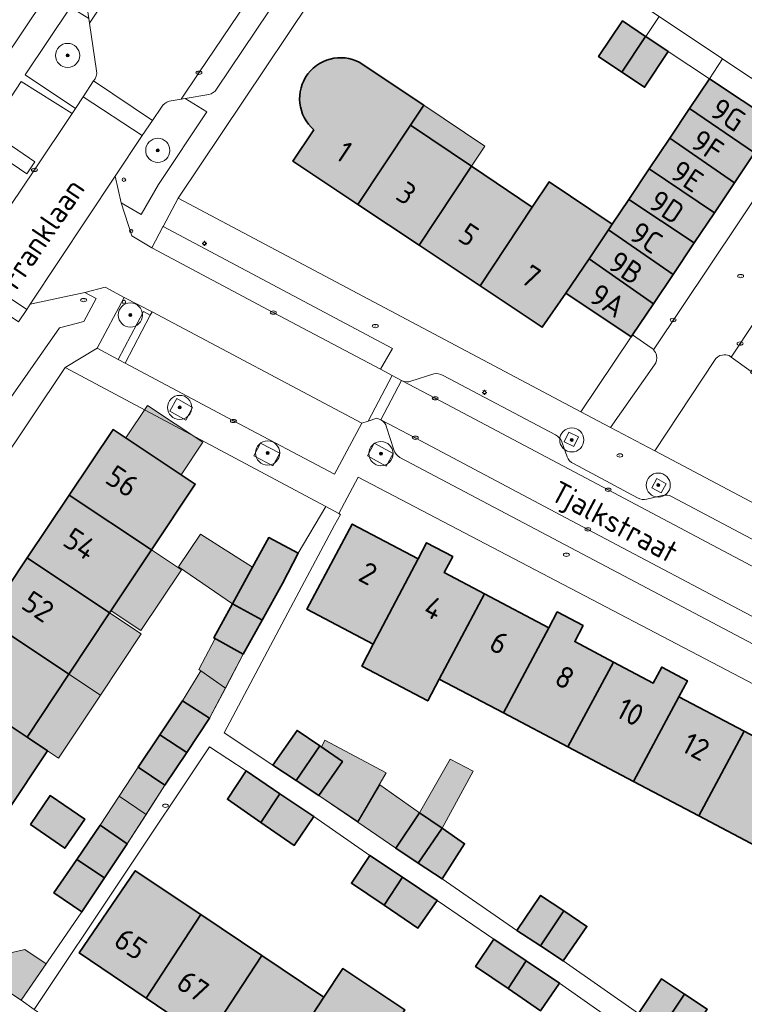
# Model space of a CAD drawing. Header units: metres. Extents: x 125349 to 128236, y 501602 to 503797.
# Tile 456 of 656: x 126887 to 126947, y 502502 to 502584. Entities that reach past the tile are written whole.
import ezdxf
from ezdxf.enums import TextEntityAlignment as Align

# ---------------------------------------------------------------- set-up
doc = ezdxf.new("R2010")
doc.units = ezdxf.units.M
doc.layers.get('0').update_dxf_attribs({"linetype": 'CONTINUOUS'})
for name, color, linetype, lineweight in [('B-WE-GR-BEPLANTING_CULTUUR_BODEMBEDEKKER-GV', 90, 'CONTINUOUS', 18), ('B-WE-GR-BOOM-S-500', 90, 'CONTINUOUS', 18), ('B-WE-GR-GROENVOORZIENING-GV', 80, 'CONTINUOUS', 18), ('B-WE-IE-MEUBILAIR-S', 7, 'CONTINUOUS', 18), ('B-WE-IE-MEUBILAIR_WEGMEUBILAIR-GV', 7, 'CONTINUOUS', 18), ('B-WE-OG-BEBOUWING-GV', 7, 'CONTINUOUS', 35), ('B-WE-OG-BEBOUWING-T18', 10, 'CONTINUOUS', 18), ('B-WE-OG-BEBOUWING_OVERBOUWING-GV', 7, 'CONTINUOUS', 18), ('B-WE-OG-TERREIN_ERF-GV', 7, 'CONTINUOUS', 18), ('B-WE-OG-TOPOGRAFIE-T18', 10, 'CONTINUOUS', 18), ('B-WE-VH-OPENVERHARDING-GV', 90, 'CONTINUOUS', 18), ('B-WE-VH-OPENVERHARDING_BETONSTRAATSTEEN-GV', 90, 'CONTINUOUS', 18)]:
    doc.layers.add(name, color=color, linetype=linetype, lineweight=lineweight)
doc.layers.add('B-WE-OG-BEBOUWING-V', color=7, linetype='CONTINUOUS', lineweight=18, true_color=0xcc646e)
doc.layers.add('B-WE-OG-BEBOUWING_OVERBOUWING-V', color=7, linetype='CONTINUOUS', lineweight=18, true_color=0xcc646e)
doc.styles.add('NLCS-ISO', font='NLCS-ISO.ttf')
doc.styles.add('NLCS-ISO-M1000-T18', font='NLCS-ISO.ttf', dxfattribs={"height": 1.8})

# ---------------------------------------------------------------- blocks, each defined once
blk = doc.blocks.new('SIE-MEUBILAIR_PAAL_LICHTMAST-SO')
for points in [[(-0.62, 0), (-1, 0)], [(-0.71, 0.71), (-0.44, 0.44)], [(0, 1), (0, 0.62)], [(0.44, 0.44), (0.71, 0.71)], [(1, 0), (0.62, 0)], [(-0.71, -0.71), (-0.44, -0.44)], [(0, -0.62), (0, -1)], [(0.44, -0.44), (0.71, -0.71)]]:
    blk.add_lwpolyline(points)
blk.add_circle((0, 0), 0.5)
blk = doc.blocks.new('SIE-MEUBILAIR_PAAL_AFSLUITPAAL-SO')
blk.add_circle((0, 0), 0.75)
at = {"style": 'NLCS-ISO'}
blk.add_text('af', height=0.75, dxfattribs=at).set_placement((0, 0.05), align=Align.MIDDLE_CENTER)
blk = doc.blocks.new('SIE-MEUBILAIR_PAAL_VERKEERSBORD-SO')
blk.add_circle((0, 0), 0.75)
at = {"style": 'NLCS-ISO'}
blk.add_text('vb', height=0.75, dxfattribs=at).set_placement((0, 0.07), align=Align.MIDDLE_CENTER)
blk = doc.blocks.new('SIE-MEUBILAIR_PUT_KOLK-SO')
blk.add_ellipse((0, 0), major_axis=(1.25, 0), ratio=0.54)
at = {"style": 'NLCS-ISO'}
blk.add_text('klk', height=0.75, dxfattribs=at).set_placement((0.03, 0), align=Align.MIDDLE_CENTER)
blk = doc.blocks.new('SIE-MEUBILAIR_PUT_RIOOLPUT-SO')
blk.add_ellipse((0, 0), major_axis=(1.25, 0), ratio=0.54)
at = {"style": 'NLCS-ISO'}
blk.add_text('ri', height=0.75, dxfattribs=at).set_placement((-0.04, 0.07), align=Align.MIDDLE_CENTER)
blk = doc.blocks.new('SIE-MEUBILAIR_PUT-SO')
blk.add_ellipse((0, 0), major_axis=(1.25, 0), ratio=0.54)
blk = doc.blocks.new('SGR-BOOM_01-SO')
at = {"linetype": 'ByBlock', "lineweight": 18}
h = blk.add_hatch(color=0, dxfattribs=at)
h.dxf.hatch_style = 1
edge = h.paths.add_edge_path()
edge.add_arc((0, 0), 0.25, 0, 360)
at = {"color": 0, "linetype": 'ByBlock', "lineweight": 18}
for radius in [2, 0.25]:
    blk.add_circle((0, 0), radius, dxfattribs=at)

msp = doc.modelspace()

# ---------------------------------------------------------------- hatches: boundary and pattern name
at = {"layer": 'B-WE-OG-BEBOUWING-V'}
for points in [[(126937.087, 502579.405), (126939.049, 502582.364), (126937.132, 502583.642), (126935.163, 502580.688)], [(126940.931, 502581.109), (126939.077, 502582.345), (126939.049, 502582.364), (126937.087, 502579.405), (126938.962, 502578.155)], [(126942.696, 502576.397), (126948.052, 502572.719), (126949.661, 502575.125), (126949.753, 502575.262), (126944.334, 502578.845)], [(126941.06, 502573.952), (126946.395, 502570.243), (126948.052, 502572.719), (126942.696, 502576.397)], [(126920.302, 502565.085), (126924.638, 502571.619), (126919.59, 502575.002), (126915.248, 502568.459)], [(126941.06, 502573.952), (126939.355, 502571.403), (126944.74, 502567.769), (126946.395, 502570.243)], [(126925.349, 502561.716), (126929.679, 502568.241), (126924.638, 502571.619), (126920.302, 502565.085)], [(126937.666, 502568.877), (126943.068, 502565.27), (126944.74, 502567.769), (126939.355, 502571.403)], [(126925.349, 502561.716), (126930.482, 502558.289), (126932.464, 502561.106), (126934.379, 502563.966), (126935.972, 502566.346), (126936.29, 502566.821), (126931.061, 502570.325), (126929.679, 502568.241)], [(126937.666, 502568.877), (126936.29, 502566.821), (126935.972, 502566.346), (126941.328, 502562.669), (126943.068, 502565.27)], [(126939.696, 502560.229), (126941.328, 502562.669), (126935.972, 502566.346), (126934.379, 502563.966)], [(126939.696, 502560.229), (126934.379, 502563.966), (126932.464, 502561.106), (126937.866, 502557.494), (126937.974, 502557.656)], [(126891.357, 502544.398), (126898.163, 502539.874), (126901.782, 502545.318), (126895.002, 502549.825)], [(126894.704, 502534.67), (126898.163, 502539.874), (126891.357, 502544.398), (126887.873, 502539.211)], [(126916.512, 502532.075), (126920.223, 502539.137), (126914.782, 502542.013), (126911.019, 502534.972)], [(126904.87, 502535.416), (126907.299, 502534.086), (126907.321, 502534.074), (126909.002, 502537.104), (126910.308, 502539.615), (126907.863, 502540.896), (126906.523, 502538.443)], [(126921.981, 502529.191), (126925.727, 502536.227), (126922.389, 502537.992), (126923.089, 502539.318), (126920.923, 502540.463), (126920.223, 502539.137), (126916.512, 502532.075), (126915.56, 502530.263), (126921.019, 502527.383)], [(126891.331, 502529.596), (126894.704, 502534.67), (126887.873, 502539.211), (126884.475, 502534.153)], [(126931.035, 502533.422), (126925.727, 502536.227), (126921.981, 502529.191), (126927.291, 502526.39)], [(126904.87, 502535.416), (126903.329, 502532.594), (126905.758, 502531.255), (126907.321, 502534.074), (126907.299, 502534.086)], [(126891.331, 502529.596), (126884.475, 502534.153), (126880.986, 502528.959), (126887.867, 502524.385)], [(126931.035, 502533.422), (126927.291, 502526.39), (126932.612, 502523.584), (126936.383, 502530.595), (126933.183, 502532.286), (126933.883, 502533.612), (126931.735, 502534.748)], [(126938.044, 502520.719), (126941.812, 502527.725), (126942.512, 502529.051), (126940.381, 502530.178), (126939.681, 502528.852), (126936.383, 502530.595), (126932.612, 502523.584)], [(126884.472, 502519.279), (126886.158, 502518.137), (126889.562, 502523.258), (126887.867, 502524.385), (126880.986, 502528.959), (126877.558, 502523.855)], [(126947.211, 502524.872), (126941.812, 502527.725), (126938.044, 502520.719), (126943.445, 502517.871)], [(126898.866, 502524.587), (126901.083, 502523.112), (126902.972, 502525.949), (126900.745, 502527.384)], [(126899.283, 502520.408), (126901.083, 502523.112), (126898.866, 502524.587), (126897.056, 502521.893)], [(126910.141, 502520.795), (126910.144, 502520.799), (126912.088, 502523.655), (126910.208, 502524.935), (126908.211, 502522.066)], [(126948.666, 502515.117), (126952.411, 502522.124), (126947.211, 502524.872), (126943.445, 502517.871)], [(126910.141, 502520.795), (126912.022, 502519.556), (126913.968, 502522.375), (126912.088, 502523.655), (126910.144, 502520.799)], [(126906.004, 502521.581), (126904.444, 502519.238), (126907.223, 502517.319), (126908.783, 502519.704)], [(126888.145, 502517.145), (126890.997, 502515.191), (126892.641, 502517.591), (126889.788, 502519.545)], [(126907.223, 502517.319), (126909.978, 502515.417), (126911.588, 502517.81), (126908.783, 502519.704)], [(126922.209, 502516.843), (126920.339, 502518.125), (126918.376, 502515.184), (126920.236, 502513.966)], [(126891.985, 502514.264), (126894.283, 502512.736), (126896.154, 502515.557), (126893.928, 502517.092)], [(126922.209, 502516.843), (126920.236, 502513.966), (126922.215, 502512.669), (126924.078, 502515.561)], [(126917.411, 502510.47), (126918.929, 502512.791), (126916.224, 502514.593), (126914.714, 502512.3)], [(126891.985, 502514.264), (126890.088, 502511.503), (126892.413, 502509.916), (126894.283, 502512.736)], [(126902.237, 502509.695), (126896.819, 502513.321), (126892.19, 502506.543), (126897.72, 502502.787)], [(126917.411, 502510.47), (126920.198, 502508.579), (126921.808, 502510.872), (126918.929, 502512.791)], [(126932.279, 502510.004), (126930.359, 502511.287), (126928.397, 502508.396), (126930.349, 502507.117)], [(126907.298, 502506.309), (126902.237, 502509.695), (126897.72, 502502.787), (126901.823, 502500), (126902.76, 502499.379), (126903.172, 502500)], [(126932.279, 502510.004), (126930.349, 502507.117), (126932.236, 502505.881), (126934.198, 502508.722)], [(126927.677, 502503.575), (126929.176, 502505.867), (126926.493, 502507.654), (126924.984, 502505.411)], [(126907.298, 502506.309), (126903.172, 502500), (126902.76, 502499.379), (126907.921, 502495.957), (126910.565, 502500), (126912.44, 502502.868)], [(126927.677, 502503.575), (126930.368, 502501.741), (126931.928, 502504.033), (126929.176, 502505.867)], [(126912.44, 502502.868), (126910.565, 502500), (126907.921, 502495.957), (126913.061, 502492.549), (126917.566, 502499.438), (126917.934, 502500), (126919.117, 502501.809), (126913.991, 502505.239)], [(126940.375, 502500.263), (126942.258, 502503.126), (126940.356, 502504.377), (126938.457, 502501.525)], [(126942.26, 502499.023), (126942.91, 502500), (126944.159, 502501.875), (126942.258, 502503.126), (126940.375, 502500.263), (126940.774, 502500)]]:
    msp.add_hatch(color=256, dxfattribs=at).paths.add_polyline_path(points)
h = msp.add_hatch(color=256, dxfattribs=at)
edge = h.paths.add_edge_path()
edge.add_line((126919.59, 502575.002), (126920.696, 502576.669))
edge.add_line((126920.696, 502576.669), (126915.694, 502580.021))
edge.add_arc((126913.809, 502577.209), 3.385, 56.16957, 229.52436)
edge.add_line((126911.612, 502574.634), (126909.872, 502572.048))
edge.add_line((126909.872, 502572.048), (126915.248, 502568.459))
edge.add_line((126915.248, 502568.459), (126919.59, 502575.002))
at = {"layer": 'B-WE-OG-BEBOUWING_OVERBOUWING-V'}
for points in [[(126924.638, 502571.619), (126925.744, 502573.286), (126920.696, 502576.669), (126919.59, 502575.002)], [(126897.831, 502551.835), (126896.038, 502549.137), (126900.617, 502546.093), (126902.41, 502548.791)], [(126904.87, 502535.416), (126906.523, 502538.443), (126902.222, 502541.18), (126900.414, 502538.463)], [(126898.163, 502539.874), (126894.819, 502534.843), (126897.296, 502533.196), (126900.64, 502538.227)], [(126894.704, 502534.67), (126891.331, 502529.596), (126893.939, 502527.862), (126897.313, 502532.936)], [(126903.426, 502532.541), (126902.096, 502529.975), (126902.261, 502529.859), (126904.279, 502528.437), (126905.758, 502531.255)], [(126891.331, 502529.596), (126887.867, 502524.385), (126889.562, 502523.258), (126890.474, 502522.651), (126893.939, 502527.862)], [(126902.261, 502529.859), (126900.745, 502527.384), (126902.972, 502525.949), (126904.279, 502528.437)], [(126912.231, 502523.557), (126913.968, 502522.375), (126912.022, 502519.556), (126915.235, 502517.415), (126917.591, 502521.42), (126912.523, 502524.143)], [(126895.492, 502519.492), (126897.719, 502517.982), (126899.283, 502520.408), (126897.056, 502521.893)], [(126920.339, 502518.125), (126922.209, 502516.843), (126924.791, 502521.567), (126922.869, 502522.551)], [(126920.339, 502518.125), (126917.074, 502520.425), (126915.231, 502517.334), (126918.376, 502515.184)], [(126897.719, 502517.982), (126895.492, 502519.492), (126893.928, 502517.092), (126896.154, 502515.557)], [(126887.373, 502502.614), (126889.452, 502505.625), (126887.687, 502506.805), (126885.555, 502506.322), (126884.385, 502504.57)]]:
    msp.add_hatch(color=256, dxfattribs=at).paths.add_polyline_path(points)

# ---------------------------------------------------------------- linework, layer by layer
at = {"layer": 'B-WE-GR-BEPLANTING_CULTUUR_BODEMBEDEKKER-GV', "flags": 128}
for points in [[(126893.629, 502579.498), (126893.031, 502583.457), (126892.973, 502583.843), (126891.467, 502584.786), (126887.725, 502579.188), (126891.877, 502576.403), (126892.503, 502577.359)], [(126892.503, 502577.359), (126893.371, 502578.684)], [(126898.989, 502576.518), (126898.246, 502575.408), (126897.403, 502574.149), (126895.161, 502570.8), (126895.645, 502568.599), (126897.326, 502567.624), (126898.759, 502570.12), (126902.742, 502576.114), (126900.951, 502577.224)], [(126900.626, 502577.168), (126899.628, 502576.994)], [(126900.951, 502577.224), (126900.626, 502577.168)], [(126886.541, 502552.492), (126890.543, 502558.248), (126892.569, 502558.765), (126893.592, 502560.666), (126892.656, 502561.18)], [(126892.656, 502561.18), (126888.137, 502560.206), (126887.843, 502559.768), (126887.151, 502558.735)]]:
    msp.add_lwpolyline(points, dxfattribs=at)
at = {"layer": 'B-WE-GR-BEPLANTING_CULTUUR_BODEMBEDEKKER-GV'}
for points in [[(126893.371, 502578.684, 0.218525), (126893.629, 502579.498)], [(126899.628, 502576.994, 0.169426), (126898.989, 502576.518)]]:
    msp.add_lwpolyline(points, format="xyb", dxfattribs=at)
at = {"layer": 'B-WE-GR-GROENVOORZIENING-GV', "flags": 128}
msp.add_lwpolyline([(126895.913, 502560.755), (126893.677, 502556.566), (126895.408, 502555.641), (126897.515, 502559.588), (126898.071, 502559.286), (126898.215, 502559.561)], close=True, dxfattribs=at)
for points in [[(126939.518, 502556.602), (126937.974, 502557.656), (126937.866, 502557.494), (126933.704, 502551.296), (126936.154, 502549.997)], [(126936.154, 502549.997), (126939.799, 502555.175)]]:
    msp.add_lwpolyline(points, dxfattribs=at)
at = {"layer": 'B-WE-GR-GROENVOORZIENING-GV'}
for points in [[(126939.717, 502556.432, 0.06797), (126939.518, 502556.602)], [(126939.951, 502555.968, 0.134256), (126939.717, 502556.432)], [(126939.799, 502555.175, 0.189213), (126939.951, 502555.968)]]:
    msp.add_lwpolyline(points, format="xyb", dxfattribs=at)
at = {"layer": 'B-WE-IE-MEUBILAIR_WEGMEUBILAIR-GV', "flags": 128}
for points in [[(126900.254, 502552.39), (126899.691, 502551.34), (126901.008, 502550.619), (126901.571, 502551.669)], [(126932.319, 502548.82), (126933.114, 502548.443), (126933.491, 502549.238), (126932.696, 502549.615)], [(126907.19, 502548.701), (126906.624, 502547.666), (126908.214, 502546.831), (126908.78, 502547.866)], [(126917.598, 502546.791), (126918.173, 502547.844), (126916.602, 502548.703), (126916.027, 502547.65)], [(126939.568, 502545.017), (126940.326, 502544.594), (126940.749, 502545.352), (126939.991, 502545.775)]]:
    msp.add_lwpolyline(points, close=True, dxfattribs=at)
at = {"layer": 'B-WE-OG-BEBOUWING-GV', "flags": 128}
for points in [[(126937.087, 502579.405), (126939.049, 502582.364), (126937.132, 502583.642), (126935.163, 502580.688)], [(126940.931, 502581.109), (126939.077, 502582.345), (126939.049, 502582.364), (126937.087, 502579.405), (126938.962, 502578.155)], [(126942.696, 502576.397), (126948.052, 502572.719), (126949.661, 502575.125), (126949.753, 502575.262), (126944.334, 502578.845)], [(126941.06, 502573.952), (126946.395, 502570.243), (126948.052, 502572.719), (126942.696, 502576.397)], [(126920.302, 502565.085), (126924.638, 502571.619), (126919.59, 502575.002), (126915.248, 502568.459)], [(126941.06, 502573.952), (126939.355, 502571.403), (126944.74, 502567.769), (126946.395, 502570.243)], [(126925.349, 502561.716), (126929.679, 502568.241), (126924.638, 502571.619), (126920.302, 502565.085)], [(126937.666, 502568.877), (126943.068, 502565.27), (126944.74, 502567.769), (126939.355, 502571.403)], [(126925.349, 502561.716), (126930.482, 502558.289), (126932.464, 502561.106), (126934.379, 502563.966), (126935.972, 502566.346), (126936.29, 502566.821), (126931.061, 502570.325), (126929.679, 502568.241)], [(126937.666, 502568.877), (126936.29, 502566.821), (126935.972, 502566.346), (126941.328, 502562.669), (126943.068, 502565.27)], [(126939.696, 502560.229), (126941.328, 502562.669), (126935.972, 502566.346), (126934.379, 502563.966)], [(126939.696, 502560.229), (126934.379, 502563.966), (126932.464, 502561.106), (126937.866, 502557.494), (126937.974, 502557.656)], [(126891.357, 502544.398), (126898.163, 502539.874), (126901.782, 502545.318), (126895.002, 502549.825)], [(126894.704, 502534.67), (126898.163, 502539.874), (126891.357, 502544.398), (126887.873, 502539.211)], [(126916.512, 502532.075), (126920.223, 502539.137), (126914.782, 502542.013), (126911.019, 502534.972)], [(126904.87, 502535.416), (126907.299, 502534.086), (126907.321, 502534.074), (126909.002, 502537.104), (126910.308, 502539.615), (126907.863, 502540.896), (126906.523, 502538.443)], [(126921.981, 502529.191), (126925.727, 502536.227), (126922.389, 502537.992), (126923.089, 502539.318), (126920.923, 502540.463), (126920.223, 502539.137), (126916.512, 502532.075), (126915.56, 502530.263), (126921.019, 502527.383)], [(126891.331, 502529.596), (126894.704, 502534.67), (126887.873, 502539.211), (126884.475, 502534.153)], [(126931.035, 502533.422), (126925.727, 502536.227), (126921.981, 502529.191), (126927.291, 502526.39)], [(126904.87, 502535.416), (126903.329, 502532.594), (126905.758, 502531.255), (126907.321, 502534.074), (126907.299, 502534.086)], [(126891.331, 502529.596), (126884.475, 502534.153), (126880.986, 502528.959), (126887.867, 502524.385)], [(126931.035, 502533.422), (126927.291, 502526.39), (126932.612, 502523.584), (126936.383, 502530.595), (126933.183, 502532.286), (126933.883, 502533.612), (126931.735, 502534.748)], [(126938.044, 502520.719), (126941.812, 502527.725), (126942.512, 502529.051), (126940.381, 502530.178), (126939.681, 502528.852), (126936.383, 502530.595), (126932.612, 502523.584)], [(126884.472, 502519.279), (126886.158, 502518.137), (126889.562, 502523.258), (126887.867, 502524.385), (126880.986, 502528.959), (126877.558, 502523.855)], [(126947.211, 502524.872), (126941.812, 502527.725), (126938.044, 502520.719), (126943.445, 502517.871)], [(126898.866, 502524.587), (126901.083, 502523.112), (126902.972, 502525.949), (126900.745, 502527.384)], [(126899.283, 502520.408), (126901.083, 502523.112), (126898.866, 502524.587), (126897.056, 502521.893)], [(126910.141, 502520.795), (126910.144, 502520.799), (126912.088, 502523.655), (126910.208, 502524.935), (126908.211, 502522.066)], [(126948.666, 502515.117), (126952.411, 502522.124), (126947.211, 502524.872), (126943.445, 502517.871)], [(126910.141, 502520.795), (126912.022, 502519.556), (126913.968, 502522.375), (126912.088, 502523.655), (126910.144, 502520.799)], [(126906.004, 502521.581), (126904.444, 502519.238), (126907.223, 502517.319), (126908.783, 502519.704)], [(126888.145, 502517.145), (126890.997, 502515.191), (126892.641, 502517.591), (126889.788, 502519.545)], [(126907.223, 502517.319), (126909.978, 502515.417), (126911.588, 502517.81), (126908.783, 502519.704)], [(126922.209, 502516.843), (126920.339, 502518.125), (126918.376, 502515.184), (126920.236, 502513.966)], [(126891.985, 502514.264), (126894.283, 502512.736), (126896.154, 502515.557), (126893.928, 502517.092)], [(126922.209, 502516.843), (126920.236, 502513.966), (126922.215, 502512.669), (126924.078, 502515.561)], [(126917.411, 502510.47), (126918.929, 502512.791), (126916.224, 502514.593), (126914.714, 502512.3)], [(126891.985, 502514.264), (126890.088, 502511.503), (126892.413, 502509.916), (126894.283, 502512.736)], [(126902.237, 502509.695), (126896.819, 502513.321), (126892.19, 502506.543), (126897.72, 502502.787)], [(126917.411, 502510.47), (126920.198, 502508.579), (126921.808, 502510.872), (126918.929, 502512.791)], [(126932.279, 502510.004), (126930.359, 502511.287), (126928.397, 502508.396), (126930.349, 502507.117)], [(126907.298, 502506.309), (126902.237, 502509.695), (126897.72, 502502.787), (126901.823, 502500), (126902.76, 502499.379), (126903.172, 502500)], [(126932.279, 502510.004), (126930.349, 502507.117), (126932.236, 502505.881), (126934.198, 502508.722)], [(126927.677, 502503.575), (126929.176, 502505.867), (126926.493, 502507.654), (126924.984, 502505.411)], [(126907.298, 502506.309), (126903.172, 502500), (126902.76, 502499.379), (126907.921, 502495.957), (126910.565, 502500), (126912.44, 502502.868)], [(126927.677, 502503.575), (126930.368, 502501.741), (126931.928, 502504.033), (126929.176, 502505.867)], [(126912.44, 502502.868), (126910.565, 502500), (126907.921, 502495.957), (126913.061, 502492.549), (126917.566, 502499.438), (126917.934, 502500), (126919.117, 502501.809), (126913.991, 502505.239)], [(126940.375, 502500.263), (126942.258, 502503.126), (126940.356, 502504.377), (126938.457, 502501.525)], [(126942.26, 502499.023), (126942.91, 502500), (126944.159, 502501.875), (126942.258, 502503.126), (126940.375, 502500.263), (126940.774, 502500)]]:
    msp.add_lwpolyline(points, close=True, dxfattribs=at)
at = {"layer": 'B-WE-OG-BEBOUWING-GV'}
msp.add_lwpolyline([(126915.694, 502580.021, 0.943628), (126911.612, 502574.634)], format="xyb", dxfattribs=at)
at = {"layer": 'B-WE-OG-BEBOUWING-GV', "flags": 128}
for points in [[(126919.59, 502575.002), (126920.696, 502576.669), (126915.694, 502580.021)], [(126911.612, 502574.634), (126909.872, 502572.048), (126915.248, 502568.459), (126919.59, 502575.002)]]:
    msp.add_lwpolyline(points, dxfattribs=at)
at = {"layer": 'B-WE-OG-BEBOUWING_OVERBOUWING-GV', "flags": 128}
for points in [[(126924.638, 502571.619), (126925.744, 502573.286), (126920.696, 502576.669), (126919.59, 502575.002)], [(126897.831, 502551.835), (126896.038, 502549.137), (126900.617, 502546.093), (126902.41, 502548.791)], [(126904.87, 502535.416), (126906.523, 502538.443), (126902.222, 502541.18), (126900.414, 502538.463)], [(126898.163, 502539.874), (126894.819, 502534.843), (126897.296, 502533.196), (126900.64, 502538.227)], [(126894.704, 502534.67), (126891.331, 502529.596), (126893.939, 502527.862), (126897.313, 502532.936)], [(126903.426, 502532.541), (126902.096, 502529.975), (126902.261, 502529.859), (126904.279, 502528.437), (126905.758, 502531.255)], [(126891.331, 502529.596), (126887.867, 502524.385), (126889.562, 502523.258), (126890.474, 502522.651), (126893.939, 502527.862)], [(126902.261, 502529.859), (126900.745, 502527.384), (126902.972, 502525.949), (126904.279, 502528.437)], [(126912.231, 502523.557), (126913.968, 502522.375), (126912.022, 502519.556), (126915.235, 502517.415), (126917.591, 502521.42), (126912.523, 502524.143)], [(126895.492, 502519.492), (126897.719, 502517.982), (126899.283, 502520.408), (126897.056, 502521.893)], [(126920.339, 502518.125), (126922.209, 502516.843), (126924.791, 502521.567), (126922.869, 502522.551)], [(126920.339, 502518.125), (126917.074, 502520.425), (126915.231, 502517.334), (126918.376, 502515.184)], [(126897.719, 502517.982), (126895.492, 502519.492), (126893.928, 502517.092), (126896.154, 502515.557)], [(126887.373, 502502.614), (126889.452, 502505.625), (126887.687, 502506.805), (126885.555, 502506.322), (126884.385, 502504.57)]]:
    msp.add_lwpolyline(points, close=True, dxfattribs=at)
at = {"layer": 'B-WE-OG-TERREIN_ERF-GV', "flags": 128}
for points in [[(126879.063, 502570.181), (126890.978, 502587.957), (126911.118, 502618.042), (126886.495, 502634.565)], [(126916.666, 502593.322), (126900.385, 502568.963), (126933.704, 502551.296), (126937.866, 502557.494), (126932.464, 502561.106), (126930.482, 502558.289), (126925.349, 502561.716), (126920.302, 502565.085), (126915.248, 502568.459)], [(126915.694, 502580.021), (126920.696, 502576.669), (126919.59, 502575.002), (126924.638, 502571.619), (126929.679, 502568.241), (126931.061, 502570.325), (126936.29, 502566.821), (126937.666, 502568.877), (126939.355, 502571.403), (126941.06, 502573.952), (126942.696, 502576.397), (126944.334, 502578.845), (126940.931, 502581.109), (126938.962, 502578.155), (126937.087, 502579.405), (126935.163, 502580.688), (126937.132, 502583.642), (126939.049, 502582.364), (126939.077, 502582.345), (126940.162, 502584.004)], [(126915.248, 502568.459), (126909.872, 502572.048), (126911.612, 502574.634)], [(126962.564, 502542.65), (126957.542, 502545.996), (126952.163, 502549.579), (126953.089, 502550.925), (126947.722, 502554.54), (126947.786, 502554.636), (126946.128, 502555.834), (126945.952, 502555.961)], [(126944.751, 502555.557), (126939.807, 502548.06), (126972.821, 502530.574), (126986.33, 502550.743)], [(126960.361, 502522.272), (126915.268, 502545.894), (126913.666, 502542.878), (126913.82, 502542.811), (126913.318, 502541.919), (126909.915, 502535.56), (126904.168, 502524.737), (126908.211, 502522.066), (126910.208, 502524.935), (126912.088, 502523.655), (126913.968, 502522.375), (126912.022, 502519.556), (126918.376, 502515.184), (126920.339, 502518.125), (126922.209, 502516.843), (126924.078, 502515.561), (126922.215, 502512.669), (126928.397, 502508.396), (126930.359, 502511.287), (126932.279, 502510.004), (126934.198, 502508.722), (126932.236, 502505.881), (126938.457, 502501.525), (126940.356, 502504.377), (126942.258, 502503.126), (126944.159, 502501.875)], [(126938.457, 502501.525), (126932.236, 502505.881), (126930.349, 502507.117), (126928.397, 502508.396), (126922.215, 502512.669), (126920.236, 502513.966), (126918.376, 502515.184), (126912.022, 502519.556), (126910.141, 502520.795), (126908.211, 502522.066), (126904.168, 502524.737), (126909.915, 502535.56), (126913.318, 502541.919), (126913.82, 502542.811), (126913.666, 502542.878), (126912.59, 502543.469), (126910.308, 502539.615), (126909.002, 502537.104), (126907.321, 502534.074), (126905.758, 502531.255), (126902.972, 502525.949), (126901.083, 502523.112), (126899.283, 502520.408), (126896.154, 502515.557), (126894.283, 502512.736), (126892.413, 502509.916), (126887.373, 502502.614), (126888.47, 502501.86), (126902.963, 502523.593), (126906.004, 502521.581), (126908.783, 502519.704), (126911.588, 502517.81), (126916.224, 502514.593), (126918.929, 502512.791), (126921.808, 502510.872), (126926.493, 502507.654), (126929.176, 502505.867), (126931.928, 502504.033), (126936.757, 502500.625)], [(126948.666, 502515.117), (126943.445, 502517.871), (126938.044, 502520.719), (126932.612, 502523.584), (126927.291, 502526.39), (126921.981, 502529.191), (126921.019, 502527.383), (126915.56, 502530.263), (126916.512, 502532.075), (126911.019, 502534.972), (126914.782, 502542.013), (126920.223, 502539.137), (126920.923, 502540.463), (126923.089, 502539.318), (126922.389, 502537.992), (126925.727, 502536.227), (126931.035, 502533.422), (126931.735, 502534.748), (126933.883, 502533.612), (126933.183, 502532.286), (126936.383, 502530.595), (126939.681, 502528.852), (126940.381, 502530.178), (126942.512, 502529.051), (126941.812, 502527.725), (126947.211, 502524.872), (126952.411, 502522.124)], [(126936.757, 502500.625), (126931.928, 502504.033), (126930.368, 502501.741), (126927.677, 502503.575), (126924.984, 502505.411), (126926.493, 502507.654), (126921.808, 502510.872), (126920.198, 502508.579), (126917.411, 502510.47), (126914.714, 502512.3), (126916.224, 502514.593), (126911.588, 502517.81), (126909.978, 502515.417), (126907.223, 502517.319), (126904.444, 502519.238), (126906.004, 502521.581), (126902.963, 502523.593), (126888.47, 502501.86)], [(126901.823, 502500), (126897.72, 502502.787), (126892.19, 502506.543), (126896.819, 502513.321), (126902.237, 502509.695), (126907.298, 502506.309), (126912.44, 502502.868), (126913.991, 502505.239), (126919.117, 502501.809)]]:
    msp.add_lwpolyline(points, dxfattribs=at)
for points in [[(126940.931, 502581.109), (126944.334, 502578.845), (126945.403, 502580.502), (126940.162, 502584.004), (126939.077, 502582.345)], [(126892.413, 502509.916), (126890.088, 502511.503), (126891.985, 502514.264), (126893.928, 502517.092), (126896.154, 502515.557), (126899.283, 502520.408), (126897.056, 502521.893), (126898.866, 502524.587), (126900.745, 502527.384), (126902.972, 502525.949), (126905.758, 502531.255), (126903.329, 502532.594), (126904.87, 502535.416), (126906.523, 502538.443), (126907.863, 502540.896), (126910.308, 502539.615), (126912.59, 502543.469), (126891.028, 502554.963), (126865.542, 502516.907), (126887.373, 502502.614)], [(126877.558, 502523.855), (126880.986, 502528.959), (126884.475, 502534.153), (126887.873, 502539.211), (126891.357, 502544.398), (126895.002, 502549.825), (126901.782, 502545.318), (126898.163, 502539.874), (126894.704, 502534.67), (126891.331, 502529.596), (126887.867, 502524.385), (126889.562, 502523.258), (126886.158, 502518.137), (126884.472, 502519.279), (126881.027, 502514.096), (126876.078, 502517.374), (126874.099, 502518.705)], [(126888.145, 502517.145), (126889.788, 502519.545), (126892.641, 502517.591), (126890.997, 502515.191)]]:
    msp.add_lwpolyline(points, close=True, dxfattribs=at)
at = {"layer": 'B-WE-OG-TERREIN_ERF-GV'}
for points in [[(126911.612, 502574.634, -0.943628), (126915.694, 502580.021)], [(126945.4, 502555.999, 0.222546), (126944.751, 502555.557)], [(126945.952, 502555.961, 0.119498), (126945.4, 502555.999)]]:
    msp.add_lwpolyline(points, format="xyb", dxfattribs=at)
at = {"layer": 'B-WE-VH-OPENVERHARDING-GV', "flags": 128}
for points in [[(126929.069, 502637.358), (126929.167, 502637.511), (126929.649, 502638.258), (126930.62, 502639.753), (126929.462, 502646.564), (126926.448, 502642.076), (126925.514, 502639.547), (126911.947, 502619.281), (126911.118, 502618.042), (126890.978, 502587.957), (126879.063, 502570.181), (126869.501, 502555.903), (126868.643, 502554.621), (126854.384, 502533.329), (126855.945, 502531.645)], [(126899.628, 502576.994), (126900.626, 502577.168), (126902.093, 502579.356), (126907.946, 502588.047), (126917.164, 502601.833), (126918.24, 502603.443), (126922.703, 502610.118), (126926.75, 502616.171), (126935.539, 502629.322), (126937.118, 502631.574)], [(126902.912, 502577.566), (126900.951, 502577.224), (126902.742, 502576.114), (126898.759, 502570.12), (126897.326, 502567.624), (126895.645, 502568.599), (126896.546, 502565.85), (126898.184, 502564.87), (126899.119, 502566.604), (126899.135, 502566.635), (126900.385, 502568.963), (126916.666, 502593.322), (126918.5, 502596.065), (126918.768, 502596.349), (126919.888, 502597.535), (126922.674, 502601.691)], [(126918.648, 502600.497), (126903.558, 502577.982)], [(126954.744, 502586.452), (126951.813, 502582.158), (126950.599, 502583.009), (126947.854, 502578.864), (126945.403, 502580.502), (126944.334, 502578.845), (126949.753, 502575.262), (126949.661, 502575.125), (126951.438, 502573.939), (126956.101, 502570.824), (126957.828, 502569.671), (126957.911, 502569.796), (126958.89, 502571.36), (126965.787, 502566.763), (126966.826, 502565.839), (126967.661, 502567.1), (126959.756, 502572.412), (126958.571, 502573.202), (126957.783, 502572.027), (126951.34, 502576.353), (126956.608, 502584.22)], [(126894.317, 502585.373), (126893.031, 502583.457), (126893.629, 502579.498)], [(126871.344, 502554.634), (126874.434, 502559.306), (126880.386, 502568.185), (126884.228, 502565.61), (126885.119, 502566.92), (126881.268, 502569.422), (126884.021, 502573.593), (126887.862, 502570.998), (126888.521, 502571.985), (126884.701, 502574.572), (126887.39, 502578.635), (126891.592, 502575.976), (126891.877, 502576.403), (126887.725, 502579.188), (126891.467, 502584.786), (126892.973, 502583.843)], [(126893.371, 502578.684), (126898.246, 502575.408)], [(126898.246, 502575.408), (126898.989, 502576.518)], [(126986.33, 502550.743), (126972.821, 502530.574), (126939.807, 502548.06), (126936.154, 502549.997), (126933.704, 502551.296), (126900.385, 502568.963), (126899.135, 502566.635), (126918.121, 502556.534), (126917.104, 502554.833), (126918.09, 502554.312), (126918.859, 502553.895), (126918.916, 502553.864)], [(126862.211, 502519.156), (126862.282, 502519.1), (126864.368, 502517.697), (126865.542, 502516.907), (126891.028, 502554.963), (126893.677, 502556.566), (126895.913, 502560.755), (126894.338, 502561.62), (126892.656, 502561.18)], [(126892.656, 502561.18), (126893.592, 502560.666), (126892.569, 502558.765), (126890.543, 502558.248), (126886.541, 502552.492)], [(126917.145, 502550.627), (126916.824, 502550.76), (126916.082, 502550.525), (126915.571, 502550.364), (126913.307, 502546.135), (126904.948, 502550.54), (126895.993, 502555.328), (126895.408, 502555.641), (126893.677, 502556.566), (126891.028, 502554.963), (126912.59, 502543.469), (126913.666, 502542.878), (126915.268, 502545.894), (126960.361, 502522.272), (126961.591, 502521.628), (126965.196, 502519.739), (126966.105, 502519.108), (126968.357, 502517.938), (126966.05, 502524.678), (126965.557, 502524.979), (126965.194, 502525.18)], [(126919.626, 502553.828), (126921.531, 502554.429)], [(126922.289, 502554.317), (126931.595, 502549.406)], [(126965.194, 502525.18), (126963.926, 502525.881), (126948.265, 502534.177), (126934.274, 502541.57), (126919.989, 502549.151), (126917.145, 502550.627)], [(126917.626, 502550.039), (126918.233, 502548.144)], [(126932.116, 502548.812), (126932.557, 502547.587)], [(126962.091, 502524.589), (126918.722, 502547.533)], [(126933.09, 502547.021), (126938.386, 502544.171)], [(126939.145, 502544.079), (126940.431, 502544.381)], [(126941.202, 502544.3), (126965.686, 502531.324)]]:
    msp.add_lwpolyline(points, dxfattribs=at)
at = {"layer": 'B-WE-VH-OPENVERHARDING-GV'}
for points in [[(126893.629, 502579.498, -0.218525), (126893.371, 502578.684)], [(126903.558, 502577.982, -0.207225), (126902.912, 502577.566)], [(126898.989, 502576.518, -0.169426), (126899.628, 502576.994)], [(126921.531, 502554.429, -0.190112), (126922.289, 502554.317)], [(126918.916, 502553.864, 0.202867), (126919.626, 502553.828)], [(126917.145, 502550.627, -0.199222), (126917.626, 502550.039)], [(126931.595, 502549.406, -0.187404), (126932.116, 502548.812)], [(126918.722, 502547.533, -0.1818), (126918.233, 502548.144)], [(126932.557, 502547.587, 0.213829), (126933.09, 502547.021)], [(126938.386, 502544.171, 0.192249), (126939.145, 502544.079)], [(126940.431, 502544.381, -0.175208), (126941.202, 502544.3)]]:
    msp.add_lwpolyline(points, format="xyb", dxfattribs=at)
at = {"layer": 'B-WE-VH-OPENVERHARDING-GV', "flags": 128}
for points in [[(126892.503, 502577.359), (126897.403, 502574.149), (126898.246, 502575.408), (126893.371, 502578.684)], [(126882.902, 502563.079), (126887.843, 502559.768), (126888.137, 502560.206), (126895.161, 502570.8), (126897.403, 502574.149), (126892.503, 502577.359), (126891.877, 502576.403), (126891.592, 502575.976), (126888.478, 502571.314), (126884.499, 502565.428)], [(126918.09, 502554.312), (126917.104, 502554.833), (126908.246, 502559.511), (126898.184, 502564.87), (126896.546, 502565.85), (126895.645, 502568.599), (126895.161, 502570.8), (126888.137, 502560.206), (126892.656, 502561.18), (126894.338, 502561.62), (126895.913, 502560.755), (126898.215, 502559.561), (126915.571, 502550.364), (126916.082, 502550.525)], [(126918.121, 502556.534), (126899.135, 502566.635), (126899.119, 502566.604), (126898.184, 502564.87), (126908.246, 502559.511), (126917.104, 502554.833)], [(126882.902, 502563.079), (126882.21, 502562.061), (126887.151, 502558.735), (126887.843, 502559.768)], [(126895.408, 502555.641), (126895.993, 502555.328), (126898.071, 502559.286), (126897.515, 502559.588)], [(126918.09, 502554.312), (126916.082, 502550.525), (126916.824, 502550.76), (126917.145, 502550.627), (126918.859, 502553.895)], [(126918.859, 502553.895), (126917.145, 502550.627), (126919.989, 502549.151), (126934.274, 502541.57), (126948.265, 502534.177), (126963.926, 502525.881), (126965.194, 502525.18), (126966.958, 502528.444), (126965.484, 502529.214), (126950.041, 502537.361), (126935.954, 502544.854), (126921.643, 502552.416), (126918.916, 502553.864)]]:
    msp.add_lwpolyline(points, close=True, dxfattribs=at)
at = {"layer": 'B-WE-VH-OPENVERHARDING_BETONSTRAATSTEEN-GV', "flags": 128}
for points in [[(126892.641, 502586.04), (126892.973, 502583.843), (126893.031, 502583.457), (126894.317, 502585.373), (126900.542, 502594.675), (126909.687, 502608.395), (126918.794, 502622.022), (126927.292, 502634.712), (126929.069, 502637.358)], [(126918.764, 502601.235), (126918.53, 502602.222), (126918.24, 502603.443), (126917.164, 502601.833), (126907.946, 502588.047), (126902.093, 502579.356), (126900.626, 502577.168), (126900.951, 502577.224)], [(126903.558, 502577.982), (126918.648, 502600.497)], [(126900.951, 502577.224), (126902.912, 502577.566)], [(126939.717, 502556.432), (126951.438, 502573.939), (126949.661, 502575.125), (126948.052, 502572.719), (126946.395, 502570.243), (126944.74, 502567.769), (126943.068, 502565.27), (126941.328, 502562.669), (126939.696, 502560.229), (126937.974, 502557.656)], [(126946.128, 502555.834), (126956.101, 502570.824), (126951.438, 502573.939), (126939.717, 502556.432)], [(126937.974, 502557.656), (126939.518, 502556.602)], [(126945.952, 502555.961), (126946.128, 502555.834)], [(126939.799, 502555.175), (126936.154, 502549.997), (126939.807, 502548.06)], [(126939.807, 502548.06), (126944.751, 502555.557)], [(126921.531, 502554.429), (126919.626, 502553.828)], [(126918.916, 502553.864), (126921.643, 502552.416), (126935.954, 502544.854), (126950.041, 502537.361), (126965.484, 502529.214), (126966.958, 502528.444)], [(126931.595, 502549.406), (126922.289, 502554.317)], [(126932.557, 502547.587), (126932.116, 502548.812)], [(126938.386, 502544.171), (126933.09, 502547.021)], [(126940.431, 502544.381), (126939.145, 502544.079)], [(126965.686, 502531.324), (126941.202, 502544.3)], [(126932.413, 502472.452), (126931.062, 502473.353), (126891.077, 502500), (126888.47, 502501.86), (126887.373, 502502.614), (126865.542, 502516.907), (126864.368, 502517.697)]]:
    msp.add_lwpolyline(points, dxfattribs=at)
for points in [[(126935.998, 502586.786), (126940.162, 502584.004), (126945.403, 502580.502), (126947.854, 502578.864), (126950.599, 502583.009), (126944.926, 502586.828), (126931.356, 502595.906), (126922.674, 502601.691), (126919.888, 502597.535), (126934.017, 502588.116), (126936.513, 502591.902), (126938.528, 502590.559)], [(126884.228, 502565.61), (126884.499, 502565.428), (126888.478, 502571.314), (126891.592, 502575.976), (126887.39, 502578.635), (126884.701, 502574.572), (126888.521, 502571.985), (126887.862, 502570.998), (126884.021, 502573.593), (126881.268, 502569.422), (126885.119, 502566.92)], [(126954.61, 502564.854), (126956.392, 502567.522), (126957.828, 502569.671), (126956.101, 502570.824), (126946.128, 502555.834), (126947.786, 502554.636), (126949.585, 502557.33), (126951.361, 502559.989), (126953.057, 502562.528)], [(126915.571, 502550.364), (126898.215, 502559.561), (126898.071, 502559.286), (126895.993, 502555.328), (126904.948, 502550.54), (126913.307, 502546.135)]]:
    msp.add_lwpolyline(points, close=True, dxfattribs=at)
at = {"layer": 'B-WE-VH-OPENVERHARDING_BETONSTRAATSTEEN-GV'}
for points in [[(126902.912, 502577.566, 0.207225), (126903.558, 502577.982)], [(126939.518, 502556.602, -0.06797), (126939.717, 502556.432)], [(126939.717, 502556.432, -0.134256), (126939.951, 502555.968)], [(126939.951, 502555.968, -0.189213), (126939.799, 502555.175)], [(126944.751, 502555.557, -0.222546), (126945.4, 502555.999)], [(126945.4, 502555.999, -0.119498), (126945.952, 502555.961)], [(126922.289, 502554.317, 0.190112), (126921.531, 502554.429)], [(126919.626, 502553.828, -0.202867), (126918.916, 502553.864)], [(126932.116, 502548.812, 0.187404), (126931.595, 502549.406)], [(126933.09, 502547.021, -0.213829), (126932.557, 502547.587)], [(126939.145, 502544.079, -0.192249), (126938.386, 502544.171)], [(126941.202, 502544.3, 0.175208), (126940.431, 502544.381)]]:
    msp.add_lwpolyline(points, format="xyb", dxfattribs=at)

# ---------------------------------------------------------------- block references
at = {"layer": 'B-WE-GR-BOOM-S-500', "xscale": 0.5, "yscale": 0.5, "zscale": 0.5}
for p in [(126891.228, 502580.785), (126898.689, 502572.927), (126896.419, 502559.309), (126900.499, 502551.661), (126932.944, 502548.976), (126907.777, 502547.892), (126917.152, 502547.842), (126940.097, 502545.235)]:
    msp.add_blockref('SGR-BOOM_01-SO', p, dxfattribs=at)
at = {"layer": 'B-WE-IE-MEUBILAIR-S', "xscale": 0.2, "yscale": 0.2, "zscale": 0.2}
for name, p in [('SIE-MEUBILAIR_PUT_KOLK-SO', (126902.093, 502579.356)), ('SIE-MEUBILAIR_PUT_KOLK-SO', (126888.478, 502571.314)), ('SIE-MEUBILAIR_PAAL_AFSLUITPAAL-SO', (126895.884, 502570.503)), ('SIE-MEUBILAIR_PAAL_AFSLUITPAAL-SO', (126896.486, 502566.263)), ('SIE-MEUBILAIR_PAAL_LICHTMAST-SO', (126902.548, 502565.232)), ('SIE-MEUBILAIR_PUT_RIOOLPUT-SO', (126946.914, 502562.531)), ('SIE-MEUBILAIR_PUT_RIOOLPUT-SO', (126892.554, 502560.545)), ('SIE-MEUBILAIR_PAAL_VERKEERSBORD-SO', (126895.894, 502560.375)), ('SIE-MEUBILAIR_PUT_KOLK-SO', (126908.246, 502559.511)), ('SIE-MEUBILAIR_PUT_RIOOLPUT-SO', (126916.686, 502558.392)), ('SIE-MEUBILAIR_PUT_KOLK-SO', (126941.328, 502558.902)), ('SIE-MEUBILAIR_PUT_KOLK-SO', (126946.867, 502556.945)), ('SIE-MEUBILAIR_PAAL_LICHTMAST-SO', (126925.722, 502552.908)), ('SIE-MEUBILAIR_PUT_KOLK-SO', (126921.643, 502552.416)), ('SIE-MEUBILAIR_PUT_KOLK-SO', (126904.948, 502550.54)), ('SIE-MEUBILAIR_PUT_KOLK-SO', (126919.989, 502549.151)), ('SIE-MEUBILAIR_PUT_RIOOLPUT-SO', (126936.923, 502547.685)), ('SIE-MEUBILAIR_PUT_KOLK-SO', (126935.954, 502544.854)), ('SIE-MEUBILAIR_PUT_KOLK-SO', (126934.274, 502541.57)), ('SIE-MEUBILAIR_PUT_RIOOLPUT-SO', (126932.5, 502539.47)), ('SIE-MEUBILAIR_PUT-SO', (126899.325, 502518.708))]:
    msp.add_blockref(name, p, dxfattribs=at)

# ---------------------------------------------------------------- texts
at = {"layer": 'B-WE-OG-BEBOUWING-T18', "style": 'NLCS-ISO-M1000-T18'}
for s, rotation, p in [('9G', 326.2, (126945.865, 502575.875)), ('9F', 326.2, (126944.173, 502573.335)), ('1', 326.3, (126914.114, 502572.823)), ('9E', 326.2, (126942.48, 502570.794)), ('3', 326.3, (126919.266, 502569.383)), ('9D', 326.2, (126940.788, 502568.254)), ('5', 326.2, (126924.419, 502565.944)), ('9C', 326.2, (126939.095, 502565.713)), ('9B', 326.2, (126937.423, 502563.222)), ('7', 326.3, (126929.571, 502562.504)), ('9A', 327.6, (126935.899, 502560.501)), ('56', 326.1, (126895.75, 502545.559)), ('54', 326.1, (126892.267, 502540.372)), ('2', 332.2, (126916.092, 502537.927)), ('52', 326.1, (126888.783, 502535.186)), ('4', 332.2, (126921.517, 502535.06)), ('6', 332.2, (126926.941, 502532.193)), ('8', 332.2, (126932.365, 502529.326)), ('10', 332.2, (126937.79, 502526.459)), ('12', 332.2, (126943.214, 502523.592)), ('65', 325.8, (126896.451, 502507.275)), ('67', 325.8, (126901.603, 502503.776))]:
    msp.add_text(s, height=1.8, rotation=rotation, dxfattribs=at).set_placement(p, align=Align.MIDDLE)
at = {"layer": 'B-WE-OG-TOPOGRAFIE-T18', "style": 'NLCS-ISO-M1000-T18'}
for s, rotation, p in [('Anne Franklaan', 55.9, (126887.335, 502563.387)), ('Tjalkstraat', 331.9, (126936.362, 502541.963))]:
    msp.add_text(s, height=1.8, rotation=rotation, dxfattribs=at).set_placement(p, align=Align.MIDDLE)

doc.saveas('drawing.dxf')
